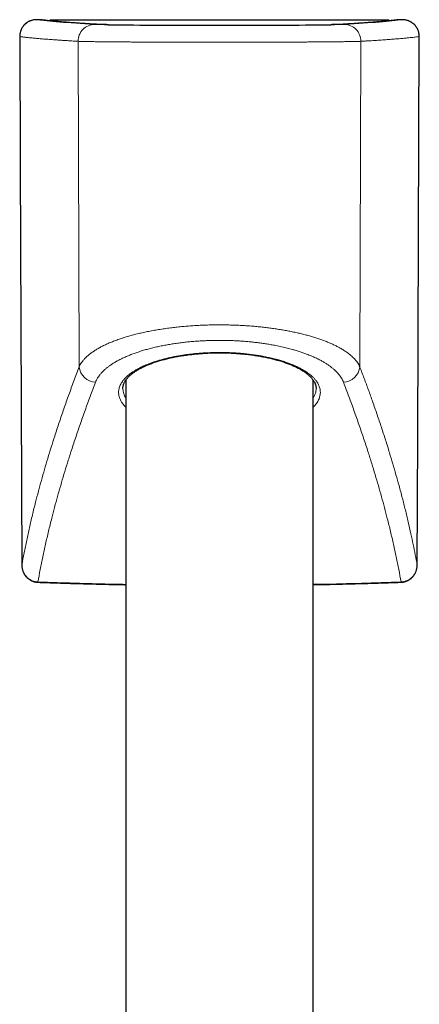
# Model space of a CAD drawing. Header units: millimetres. Extents: x 8 to 778, y 12 to 1829.
# Tile 319 of 334: x 388 to 426, y 1736 to 1829. Entities that reach past the tile are written whole.
import ezdxf

# ---------------------------------------------------------------- set-up
doc = ezdxf.new("R2010")
doc.units = ezdxf.units.MM

msp = doc.modelspace()

# ---------------------------------------------------------------- linework, layer by layer
at = {"color": 7, "linetype": 'Continuous', "lineweight": 30}
for p, q in [((389.316, 1829.067), (389.307, 1829.067)), ((389.33, 1829.068), (389.335, 1829.068)), ((389.649, 1829.065), (389.335, 1829.068)), ((422.698, 1829.023), (390.666, 1829.023)), ((424.029, 1829.068), (423.715, 1829.065)), ((424.034, 1829.068), (424.029, 1829.068)), ((387.701, 1827.466), (387.702, 1827.467)), ((425.663, 1827.466), (425.662, 1827.467)), ((397.782, 1794.827), (397.782, 1706.074)), ((415.582, 1504.838), (415.582, 1794.827)), ((397.511, 1794.042), (397.511, 1794.04))]:
    msp.add_line(p, q, dxfattribs=at)
at = {"color": 8, "linetype": 'Continuous', "lineweight": 0}
for p, q in [((389.642, 1829.065), (389.33, 1829.068)), ((422.698, 1829.023), (390.666, 1829.023)), ((424.034, 1829.068), (423.722, 1829.065)), ((395.123, 1828.621), (395.157, 1828.62)), ((418.241, 1828.621), (418.207, 1828.62)), ((393.25, 1827.015), (393.357, 1796.099)), ((420.115, 1827.015), (420.008, 1796.099)), ((387.904, 1777.247), (387.905, 1777.247)), ((425.461, 1777.247), (425.46, 1777.247))]:
    msp.add_line(p, q, dxfattribs=at)
at = {"color": 7, "linetype": 'Continuous', "lineweight": 30, "flags": 128}
for points in [[(387.701, 1827.466), (387.75, 1815.284), (387.904, 1777.247)], [(425.461, 1777.247), (425.51, 1789.428), (425.663, 1827.466)]]:
    msp.add_lwpolyline(points, dxfattribs=at)
at = {"color": 8, "linetype": 'Continuous', "lineweight": 0, "flags": 128}
for points in [[(387.702, 1827.467), (387.781, 1808.076), (387.905, 1777.247)], [(425.46, 1777.247), (425.538, 1796.637), (425.662, 1827.467)], [(389.43, 1775.622), (389.43, 1775.623), (389.431, 1775.634), (389.432, 1775.654)], [(423.934, 1775.622), (423.934, 1775.623), (423.934, 1775.634), (423.933, 1775.654)]]:
    msp.add_lwpolyline(points, dxfattribs=at)
at = {"color": 7, "linetype": 'Continuous', "lineweight": 30}
for centre, start, end in [((390.666, 1828.823), 90, 135.25937), ((422.698, 1828.823), 45.28565, 90)]:
    msp.add_arc(centre, 0.2, start, end, dxfattribs=at)
at = {"color": 8, "linetype": 'Continuous', "lineweight": 0}
for centre, radius, start, end in [((390.666, 1828.823), 0.2, 90.06142, 135.30228), ((422.698, 1828.823), 0.2, 44.71038, 89.9412), ((394.843, 1827.027), 1.593, 90.42972, 180.43401), ((418.521, 1827.027), 1.593, 359.56599, 89.57028), ((394.992, 1796.261), 1.643, 185.66105, 266.82198), ((418.373, 1796.261), 1.643, 273.17802, 354.33895)]:
    msp.add_arc(centre, radius, start, end, dxfattribs=at)
for centre, major_axis, ratio, start_param, end_param in [((958.038, 1829.374), (569.793, 0), 0.008727, 3.203333, 3.293793), ((958.038, 1829.375), (569.502, 0), 0.008727, 3.203941, 3.293838), ((958.038, 1829.441), (568.405, 0), 0.012218, 3.201892, 3.225471), ((-144.673, 1829.375), (569.502, 0), 0.008727, 6.13094, 6.220837), ((-144.673, 1829.374), (569.793, 0), 0.008727, 6.130985, 6.221445), ((-144.673, 1829.441), (568.405, 0), 0.012218, 6.199187, 6.222886), ((406.682, 1828.636), (11.989, 0), 0.008727, 3.293793, 6.130985), ((406.682, 1828.637), (11.694, 0), 0.008727, 3.293838, 3.583565), ((406.682, 1828.637), (11.694, 0), 0.008727, 5.841957, 6.13094)]:
    msp.add_ellipse(centre, major_axis=major_axis, ratio=ratio, start_param=start_param, end_param=end_param, dxfattribs=at)
at = {"color": 7, "linetype": 'Continuous', "lineweight": 30}
msp.add_ellipse((406.682, 1828.637), major_axis=(11.694, 0), ratio=0.008727, start_param=3.583565, end_param=5.841957, dxfattribs=at)
at = {"color": 8, "linetype": 'Continuous', "lineweight": 0}
for points, knots in [([(388.572, 1828.895), (388.53, 1828.872), (388.435, 1828.821), (388.299, 1828.722), (388.165, 1828.602), (388.046, 1828.468), (387.942, 1828.321), (387.856, 1828.163), (387.787, 1827.997), (387.738, 1827.824), (387.708, 1827.646), (387.704, 1827.526), (387.702, 1827.467)], [0, 0, 0, 0, 0.081725, 0.183638, 0.285875, 0.387788, 0.489713, 0.591962, 0.693887, 0.795817, 0.89807, 1, 1, 1, 1]), ([(424.793, 1828.895), (424.752, 1828.914), (424.672, 1828.951), (424.546, 1828.994), (424.418, 1829.028), (424.289, 1829.052), (424.161, 1829.066), (424.076, 1829.067), (424.034, 1829.068)], [0, 0, 0, 0, 0.1672286, 0.3344647, 0.5049781, 0.6754959, 0.8374196, 1, 1, 1, 1]), ([(425.662, 1827.467), (425.66, 1827.526), (425.657, 1827.646), (425.626, 1827.824), (425.577, 1827.997), (425.509, 1828.163), (425.422, 1828.321), (425.319, 1828.468), (425.199, 1828.602), (425.065, 1828.722), (424.929, 1828.821), (424.835, 1828.872), (424.793, 1828.895)], [0, 0, 0, 0, 0.1019295, 0.2041833, 0.3061127, 0.4080378, 0.5102871, 0.6122123, 0.7141251, 0.8163617, 0.9182748, 1, 1, 1, 1]), ([(393.25, 1827.015), (393.09, 1827.024), (392.77, 1827.043), (392.312, 1827.07), (391.871, 1827.098), (391.448, 1827.125), (391.083, 1827.15), (390.769, 1827.173), (390.502, 1827.192), (390.244, 1827.212), (389.995, 1827.231), (389.755, 1827.251), (389.524, 1827.27), (389.302, 1827.29), (389.088, 1827.309), (388.884, 1827.329), (388.688, 1827.349), (388.501, 1827.368), (388.323, 1827.388), (388.154, 1827.408), (387.994, 1827.427), (387.843, 1827.447), (387.749, 1827.46), (387.702, 1827.467)], [0, 0, 0, 0, 0.0613107, 0.1226224, 0.183934, 0.2452534, 0.3065727, 0.3498834, 0.3931941, 0.4365075, 0.4798209, 0.5231424, 0.566464, 0.6097882, 0.6531125, 0.6964666, 0.7398208, 0.7831776, 0.8265345, 0.8698995, 0.9132645, 0.9566323, 1, 1, 1, 1]), ([(420.115, 1827.015), (420.085, 1827.014), (420.027, 1827.011), (419.914, 1827.007), (419.781, 1827.003), (419.626, 1826.999), (419.451, 1826.995), (419.269, 1826.991), (419.087, 1826.988), (418.901, 1826.985), (418.695, 1826.982), (418.466, 1826.979), (418.205, 1826.975), (417.909, 1826.972), (417.572, 1826.968), (417.215, 1826.965), (416.871, 1826.962), (416.549, 1826.959), (416.242, 1826.957), (415.913, 1826.954), (415.56, 1826.952), (415.169, 1826.949), (414.739, 1826.947), (414.265, 1826.944), (413.776, 1826.942), (413.319, 1826.94), (412.899, 1826.938), (412.505, 1826.936), (412.09, 1826.935), (411.652, 1826.934), (411.176, 1826.932), (410.661, 1826.931), (410.103, 1826.93), (409.538, 1826.929), (408.971, 1826.928), (408.407, 1826.927), (407.811, 1826.927), (407.178, 1826.926), (406.511, 1826.926), (405.905, 1826.926), (405.361, 1826.927), (404.88, 1826.927), (404.375, 1826.928), (403.846, 1826.929), (403.294, 1826.93), (402.745, 1826.931), (402.2, 1826.932), (401.662, 1826.934), (401.132, 1826.935), (400.609, 1826.937), (400.099, 1826.939), (399.606, 1826.942), (399.128, 1826.944), (398.66, 1826.946), (398.205, 1826.949), (397.764, 1826.952), (397.337, 1826.955), (396.926, 1826.958), (396.566, 1826.961), (396.256, 1826.964), (395.979, 1826.966), (395.704, 1826.969), (395.431, 1826.972), (395.153, 1826.975), (394.875, 1826.979), (394.598, 1826.983), (394.343, 1826.987), (394.116, 1826.991), (393.917, 1826.995), (393.742, 1826.999), (393.588, 1827.003), (393.453, 1827.007), (393.338, 1827.011), (393.279, 1827.014), (393.25, 1827.015)], [0, 0, 0, 0, 0.013888, 0.027781, 0.041669, 0.055705, 0.069746, 0.083782, 0.094734, 0.105685, 0.117963, 0.130244, 0.142521, 0.15749, 0.172459, 0.187577, 0.202695, 0.213647, 0.224598, 0.236876, 0.249157, 0.261434, 0.276403, 0.291371, 0.30649, 0.321608, 0.332559, 0.34351, 0.355787, 0.368068, 0.380345, 0.395313, 0.410281, 0.425399, 0.440517, 0.455169, 0.469822, 0.48713, 0.504449, 0.521757, 0.53431, 0.546868, 0.559421, 0.574073, 0.588725, 0.60358, 0.618448, 0.633316, 0.64817, 0.663247, 0.678324, 0.692977, 0.707629, 0.722484, 0.737352, 0.752219, 0.767074, 0.782151, 0.797228, 0.80818, 0.819131, 0.831408, 0.843688, 0.855965, 0.870934, 0.885902, 0.90102, 0.916137, 0.930038, 0.943945, 0.957846, 0.971895, 0.98595, 1, 1, 1, 1]), ([(425.662, 1827.467), (425.609, 1827.459), (425.49, 1827.442), (425.285, 1827.416), (425.05, 1827.389), (424.796, 1827.361), (424.55, 1827.336), (424.317, 1827.313), (424.102, 1827.293), (423.877, 1827.273), (423.643, 1827.253), (423.4, 1827.234), (423.148, 1827.214), (422.886, 1827.194), (422.615, 1827.174), (422.335, 1827.154), (422.046, 1827.134), (421.747, 1827.114), (421.439, 1827.094), (421.122, 1827.075), (420.796, 1827.055), (420.461, 1827.035), (420.23, 1827.022), (420.115, 1827.015)], [0, 0, 0, 0, 0.049097, 0.110408, 0.17172, 0.233039, 0.294359, 0.338431, 0.382504, 0.426579, 0.470655, 0.514739, 0.558822, 0.602909, 0.646996, 0.691114, 0.735233, 0.779354, 0.823475, 0.867605, 0.911735, 0.955867, 1, 1, 1, 1]), ([(393.357, 1796.099), (393.388, 1796.167), (393.451, 1796.301), (393.578, 1796.501), (393.728, 1796.7), (393.905, 1796.898), (394.108, 1797.094), (394.338, 1797.289), (394.594, 1797.48), (394.874, 1797.666), (395.174, 1797.847), (395.496, 1798.021), (395.842, 1798.191), (396.214, 1798.358), (396.61, 1798.519), (397.032, 1798.676), (397.477, 1798.827), (397.932, 1798.967), (398.393, 1799.096), (398.859, 1799.216), (399.342, 1799.33), (399.844, 1799.437), (400.364, 1799.537), (400.903, 1799.63), (401.456, 1799.715), (402.004, 1799.789), (402.543, 1799.853), (403.073, 1799.908), (403.612, 1799.955), (404.16, 1799.995), (404.713, 1800.027), (405.272, 1800.052), (405.837, 1800.068), (406.393, 1800.076), (406.934, 1800.076), (407.464, 1800.069), (407.994, 1800.055), (408.525, 1800.033), (409.052, 1800.005), (409.578, 1799.969), (410.101, 1799.926), (410.614, 1799.876), (411.115, 1799.819), (411.605, 1799.757), (412.089, 1799.688), (412.565, 1799.612), (413.032, 1799.531), (413.491, 1799.442), (413.94, 1799.348), (414.38, 1799.246), (414.809, 1799.139), (415.226, 1799.026), (415.631, 1798.907), (416.022, 1798.782), (416.399, 1798.652), (416.76, 1798.516), (417.107, 1798.375), (417.442, 1798.228), (417.761, 1798.075), (418.084, 1797.906), (418.4, 1797.723), (418.706, 1797.525), (418.958, 1797.341), (419.165, 1797.173), (419.333, 1797.022), (419.497, 1796.857), (419.653, 1796.68), (419.795, 1796.488), (419.916, 1796.295), (419.977, 1796.165), (420.008, 1796.099)], [0, 0, 0, 0, 0.015681, 0.031361, 0.047193, 0.063025, 0.079085, 0.095145, 0.111367, 0.127588, 0.143344, 0.159099, 0.175023, 0.190948, 0.207128, 0.223309, 0.239673, 0.256038, 0.271073, 0.286109, 0.30131, 0.316511, 0.331963, 0.347415, 0.363046, 0.378677, 0.39275, 0.406823, 0.421103, 0.435397, 0.449691, 0.463971, 0.478483, 0.492994, 0.506411, 0.519828, 0.533428, 0.54704, 0.560651, 0.574251, 0.58805, 0.601849, 0.615172, 0.628496, 0.641989, 0.655493, 0.668997, 0.682491, 0.696167, 0.709843, 0.723599, 0.737356, 0.751282, 0.76522, 0.779158, 0.793085, 0.807193, 0.821302, 0.835863, 0.850424, 0.867604, 0.884793, 0.901974, 0.914413, 0.926855, 0.939294, 0.954434, 0.969575, 0.984787, 1, 1, 1, 1]), ([(418.464, 1794.621), (418.437, 1794.686), (418.384, 1794.816), (418.277, 1795.009), (418.151, 1795.201), (418.006, 1795.389), (417.844, 1795.571), (417.665, 1795.748), (417.468, 1795.923), (417.252, 1796.095), (417.016, 1796.265), (416.761, 1796.432), (416.486, 1796.595), (416.171, 1796.767), (415.81, 1796.944), (415.401, 1797.126), (415, 1797.286), (414.615, 1797.426), (414.253, 1797.547), (413.877, 1797.663), (413.455, 1797.783), (412.982, 1797.904), (412.457, 1798.025), (411.957, 1798.126), (411.488, 1798.211), (411.054, 1798.281), (410.613, 1798.345), (410.167, 1798.402), (409.717, 1798.452), (409.264, 1798.495), (408.806, 1798.53), (408.342, 1798.56), (407.871, 1798.582), (407.395, 1798.596), (406.917, 1798.604), (406.435, 1798.604), (405.948, 1798.596), (405.459, 1798.58), (404.972, 1798.557), (404.485, 1798.525), (403.998, 1798.486), (403.513, 1798.438), (403.034, 1798.382), (402.556, 1798.318), (402.079, 1798.245), (401.606, 1798.163), (401.139, 1798.073), (400.682, 1797.974), (400.232, 1797.867), (399.794, 1797.751), (399.368, 1797.628), (398.955, 1797.496), (398.557, 1797.358), (398.175, 1797.212), (397.809, 1797.059), (397.459, 1796.899), (397.126, 1796.731), (396.812, 1796.558), (396.517, 1796.377), (396.247, 1796.195), (396.002, 1796.01), (395.781, 1795.824), (395.58, 1795.633), (395.4, 1795.438), (395.24, 1795.239), (395.103, 1795.036), (394.987, 1794.83), (394.929, 1794.691), (394.9, 1794.621)], [0, 0, 0, 0, 0.015219, 0.030497, 0.045775, 0.061112, 0.075784, 0.090467, 0.105149, 0.119821, 0.134736, 0.149658, 0.164574, 0.179635, 0.198042, 0.21646, 0.234866, 0.24893, 0.263006, 0.277081, 0.291144, 0.308898, 0.326664, 0.344418, 0.357996, 0.371586, 0.385176, 0.398755, 0.412129, 0.425515, 0.4389, 0.452274, 0.465939, 0.479617, 0.493294, 0.506959, 0.520991, 0.535037, 0.549082, 0.563115, 0.577483, 0.591866, 0.60625, 0.620619, 0.635573, 0.650606, 0.665639, 0.680927, 0.696216, 0.711763, 0.72731, 0.742938, 0.758688, 0.774518, 0.790347, 0.806435, 0.822524, 0.838873, 0.855222, 0.871653, 0.887401, 0.903217, 0.919034, 0.935076, 0.951118, 0.967388, 0.983658, 1, 1, 1, 1]), ([(397.782, 1792.245), (397.74, 1792.288), (397.649, 1792.382), (397.513, 1792.548), (397.378, 1792.742), (397.261, 1792.957), (397.181, 1793.157), (397.132, 1793.341), (397.105, 1793.508), (397.096, 1793.677), (397.107, 1793.846), (397.136, 1794.016), (397.185, 1794.186), (397.253, 1794.356), (397.341, 1794.526), (397.45, 1794.696), (397.577, 1794.861), (397.722, 1795.023), (397.884, 1795.181), (398.065, 1795.337), (398.265, 1795.491), (398.486, 1795.643), (398.727, 1795.791), (398.987, 1795.937), (399.259, 1796.074), (399.539, 1796.203), (399.827, 1796.324), (400.13, 1796.441), (400.45, 1796.553), (400.786, 1796.661), (401.138, 1796.764), (401.506, 1796.861), (401.873, 1796.949), (402.237, 1797.027), (402.596, 1797.097), (402.965, 1797.162), (403.344, 1797.22), (403.734, 1797.273), (404.134, 1797.32), (404.541, 1797.36), (404.939, 1797.392), (405.327, 1797.417), (405.749, 1797.437), (406.22, 1797.451), (406.736, 1797.456), (407.213, 1797.45), (407.647, 1797.436), (408.03, 1797.418), (408.403, 1797.394), (408.809, 1797.362), (409.252, 1797.318), (409.729, 1797.261), (410.16, 1797.2), (410.547, 1797.137), (410.914, 1797.07), (411.296, 1796.992), (411.691, 1796.903), (411.944, 1796.838), (412.07, 1796.805)], [0, 0, 0, 0, 0.014524, 0.031721, 0.055019, 0.078334, 0.101633, 0.119399, 0.137165, 0.155165, 0.173242, 0.191319, 0.209652, 0.227985, 0.246583, 0.26518, 0.283864, 0.30191, 0.320039, 0.338168, 0.356578, 0.374988, 0.393692, 0.412396, 0.431198, 0.448496, 0.465802, 0.483099, 0.500711, 0.518323, 0.536234, 0.554144, 0.572155, 0.58823, 0.604313, 0.620388, 0.636752, 0.653117, 0.669781, 0.686454, 0.703117, 0.718156, 0.733195, 0.753619, 0.77406, 0.794484, 0.810102, 0.825721, 0.840366, 0.855011, 0.874871, 0.894748, 0.914609, 0.929769, 0.944929, 0.963282, 0.981647, 1, 1, 1, 1]), ([(387.905, 1777.247), (387.977, 1777.638), (388.121, 1778.419), (388.363, 1779.605), (388.624, 1780.803), (388.907, 1782.012), (389.193, 1783.165), (389.478, 1784.26), (389.76, 1785.295), (390.057, 1786.337), (390.366, 1787.387), (390.69, 1788.444), (391.051, 1789.582), (391.452, 1790.803), (391.898, 1792.11), (392.363, 1793.428), (392.848, 1794.756), (393.187, 1795.652), (393.357, 1796.099)], [0, 0, 0, 0, 0.066569, 0.13314, 0.199712, 0.266283, 0.332851, 0.388364, 0.443878, 0.499391, 0.554828, 0.610265, 0.665702, 0.73256, 0.79942, 0.866281, 0.933142, 1, 1, 1, 1]), ([(412.07, 1796.805), (412.218, 1796.764), (412.515, 1796.682), (412.935, 1796.547), (413.296, 1796.418), (413.603, 1796.297), (413.893, 1796.173), (414.195, 1796.031), (414.503, 1795.869), (414.765, 1795.714), (414.987, 1795.569), (415.176, 1795.433), (415.353, 1795.293), (415.535, 1795.132), (415.713, 1794.95), (415.88, 1794.746), (416.006, 1794.556), (416.1, 1794.381), (416.168, 1794.219), (416.219, 1794.055), (416.256, 1793.869), (416.27, 1793.663), (416.253, 1793.437), (416.206, 1793.229), (416.139, 1793.04), (416.059, 1792.87), (415.96, 1792.702), (415.842, 1792.536), (415.717, 1792.384), (415.623, 1792.288), (415.582, 1792.246)], [0, 0, 0, 0, 0.040578, 0.081191, 0.121771, 0.150675, 0.179579, 0.218719, 0.257887, 0.297029, 0.326855, 0.356681, 0.387561, 0.418441, 0.460266, 0.502121, 0.543947, 0.57583, 0.607714, 0.640372, 0.673031, 0.717307, 0.761615, 0.805891, 0.839685, 0.873478, 0.906835, 0.940339, 0.973843, 1, 1, 1, 1]), ([(420.008, 1796.099), (420.149, 1795.728), (420.431, 1794.985), (420.837, 1793.88), (421.247, 1792.736), (421.657, 1791.556), (422.066, 1790.341), (422.457, 1789.135), (422.817, 1787.984), (423.147, 1786.886), (423.451, 1785.839), (423.752, 1784.757), (424.05, 1783.639), (424.342, 1782.488), (424.615, 1781.347), (424.861, 1780.257), (425.081, 1779.218), (425.28, 1778.227), (425.4, 1777.574), (425.46, 1777.247)], [0, 0, 0, 0, 0.0554688, 0.110938, 0.1664068, 0.2288355, 0.2912653, 0.3536951, 0.4161238, 0.4716001, 0.5270768, 0.5825531, 0.6451229, 0.7076939, 0.7702649, 0.8328348, 0.8885564, 0.9442784, 1, 1, 1, 1]), ([(394.9, 1794.621), (394.731, 1794.172), (394.391, 1793.275), (393.906, 1791.944), (393.44, 1790.623), (392.995, 1789.314), (392.592, 1788.088), (392.23, 1786.944), (391.904, 1785.879), (391.593, 1784.822), (391.296, 1783.773), (391.013, 1782.734), (390.726, 1781.631), (390.438, 1780.468), (390.154, 1779.246), (389.891, 1778.036), (389.648, 1776.837), (389.504, 1776.048), (389.432, 1775.654)], [0, 0, 0, 0, 0.066569, 0.13314, 0.199711, 0.266282, 0.332851, 0.388363, 0.443876, 0.499388, 0.554827, 0.610266, 0.665704, 0.732562, 0.799422, 0.866282, 0.933142, 1, 1, 1, 1]), ([(423.933, 1775.654), (423.861, 1776.046), (423.717, 1776.832), (423.475, 1778.026), (423.214, 1779.23), (422.931, 1780.447), (422.645, 1781.606), (422.358, 1782.708), (422.075, 1783.749), (421.779, 1784.798), (421.468, 1785.854), (421.143, 1786.917), (420.781, 1788.062), (420.378, 1789.291), (419.93, 1790.606), (419.462, 1791.932), (418.976, 1793.269), (418.635, 1794.17), (418.464, 1794.621)], [0, 0, 0, 0, 0.0665676, 0.1331373, 0.1997079, 0.2662777, 0.3328453, 0.3883578, 0.4438707, 0.4993833, 0.5548185, 0.6102541, 0.6656894, 0.7325501, 0.7994129, 0.8662764, 0.9331393, 1, 1, 1, 1]), ([(397.511, 1794.04), (397.511, 1793.986), (397.511, 1793.86), (397.548, 1793.66), (397.615, 1793.443), (397.693, 1793.261), (397.76, 1793.152), (397.782, 1793.115)], [0, 0, 0, 0, 0.172879, 0.407236, 0.642261, 0.877615, 1, 1, 1, 1]), ([(415.582, 1793.111), (415.608, 1793.154), (415.676, 1793.271), (415.758, 1793.464), (415.823, 1793.69), (415.855, 1793.881), (415.853, 1793.997), (415.853, 1794.038)], [0, 0, 0, 0, 0.142846, 0.384267, 0.626405, 0.86891, 1, 1, 1, 1]), ([(387.905, 1777.247), (387.908, 1777.186), (387.913, 1777.065), (387.946, 1776.888), (387.996, 1776.716), (388.064, 1776.554), (388.149, 1776.4), (388.248, 1776.259), (388.361, 1776.13), (388.487, 1776.014), (388.625, 1775.912), (388.772, 1775.825), (388.929, 1775.755), (389.092, 1775.702), (389.26, 1775.666), (389.375, 1775.658), (389.432, 1775.654)], [0, 0, 0, 0, 0.075081, 0.150161, 0.222719, 0.295488, 0.36804, 0.438298, 0.508756, 0.579008, 0.648955, 0.719107, 0.78905, 0.859296, 0.929754, 1, 1, 1, 1]), ([(423.933, 1775.654), (424.004, 1775.659), (424.118, 1775.668), (424.272, 1775.704), (424.399, 1775.743), (424.523, 1775.793), (424.644, 1775.855), (424.76, 1775.927), (424.871, 1776.01), (424.975, 1776.103), (425.072, 1776.206), (425.159, 1776.317), (425.236, 1776.436), (425.303, 1776.563), (425.359, 1776.694), (425.402, 1776.828), (425.434, 1776.964), (425.454, 1777.104), (425.458, 1777.199), (425.46, 1777.247)], [0, 0, 0, 0, 0.086975, 0.140718, 0.194461, 0.249785, 0.305109, 0.361338, 0.417567, 0.47557, 0.533573, 0.591272, 0.648972, 0.70851, 0.768049, 0.825181, 0.882313, 0.941156, 1, 1, 1, 1]), ([(389.432, 1775.654), (390.24, 1775.625), (391.857, 1775.569), (394.283, 1775.5), (396.258, 1775.452), (397.425, 1775.431), (397.782, 1775.425)], [0, 0, 0, 0, 0.290506, 0.581011, 0.871547, 1, 1, 1, 1]), ([(415.582, 1775.426), (415.851, 1775.43), (417.378, 1775.454), (420.161, 1775.526), (422.676, 1775.611), (423.933, 1775.654)], [0, 0, 0, 0, 0.096533, 0.548266, 1, 1, 1, 1])]:
    msp.add_open_spline(points, degree=3, knots=knots, dxfattribs=at)
at = {"color": 7, "linetype": 'Continuous', "lineweight": 30}
for points, knots in [([(388.58, 1828.897), (388.568, 1828.892), (388.523, 1828.87), (388.447, 1828.825), (388.353, 1828.762), (388.264, 1828.692), (388.181, 1828.616), (388.104, 1828.535), (388.033, 1828.449), (387.969, 1828.36), (387.911, 1828.265), (387.86, 1828.167), (387.815, 1828.064), (387.777, 1827.958), (387.747, 1827.849), (387.724, 1827.738), (387.709, 1827.626), (387.702, 1827.535), (387.703, 1827.482), (387.703, 1827.466)], [0, 0, 0, 0, 0.02154, 0.085621, 0.14964, 0.213522, 0.277205, 0.340664, 0.403249, 0.465245, 0.52769, 0.590571, 0.653857, 0.717494, 0.781408, 0.84551, 0.909674, 0.973801, 1, 1, 1, 1]), ([(389.33, 1829.068), (389.276, 1829.066), (389.167, 1829.064), (389.003, 1829.041), (388.84, 1829.002), (388.696, 1828.953), (388.608, 1828.912), (388.572, 1828.895)], [0, 0, 0, 0, 0.208978, 0.419373, 0.634357, 0.850995, 1, 1, 1, 1]), ([(388.579, 1828.898), (388.578, 1828.898), (388.575, 1828.897), (388.573, 1828.896), (388.572, 1828.895)], [0, 0, 0, 0, 0.656882, 1, 1, 1, 1]), ([(388.837, 1828.998), (388.829, 1828.996), (388.783, 1828.984), (388.702, 1828.954), (388.625, 1828.923), (388.585, 1828.903), (388.581, 1828.9)], [0, 0, 0, 0, 0.094175, 0.523434, 0.943044, 1, 1, 1, 1]), ([(389.307, 1829.067), (389.295, 1829.067), (389.251, 1829.068), (389.206, 1829.064), (389.172, 1829.061)], [0, 0, 0, 0, 0.255708, 1, 1, 1, 1]), ([(389.642, 1829.065), (389.644, 1829.065), (389.671, 1829.065), (389.698, 1829.062), (389.723, 1829.059)], [0, 0, 0, 0, 0.065825, 1, 1, 1, 1]), ([(395.157, 1828.62), (395.101, 1828.623), (394.939, 1828.633), (394.677, 1828.648), (394.374, 1828.666), (394.078, 1828.684), (393.79, 1828.702), (393.51, 1828.721), (393.238, 1828.739), (392.974, 1828.757), (392.718, 1828.775), (392.47, 1828.793), (392.229, 1828.811), (391.997, 1828.829), (391.773, 1828.848), (391.556, 1828.866), (391.348, 1828.884), (391.147, 1828.902), (390.955, 1828.92), (390.771, 1828.938), (390.595, 1828.956), (390.427, 1828.973), (390.267, 1828.991), (390.115, 1829.009), (389.972, 1829.027), (389.841, 1829.043), (389.761, 1829.054), (389.723, 1829.06)], [0, 0, 0, 0, 0.021745, 0.062952, 0.104153, 0.145344, 0.186526, 0.227696, 0.268853, 0.309997, 0.351126, 0.392237, 0.433328, 0.474398, 0.515442, 0.556458, 0.597441, 0.638388, 0.679291, 0.720145, 0.760941, 0.801669, 0.842319, 0.882874, 0.923318, 0.963629, 1, 1, 1, 1]), ([(423.641, 1829.06), (423.629, 1829.058), (423.576, 1829.051), (423.477, 1829.037), (423.34, 1829.02), (423.195, 1829.003), (423.041, 1828.985), (422.879, 1828.967), (422.709, 1828.949), (422.531, 1828.932), (422.344, 1828.914), (422.15, 1828.896), (421.947, 1828.878), (421.736, 1828.86), (421.517, 1828.841), (421.291, 1828.823), (421.056, 1828.805), (420.813, 1828.787), (420.563, 1828.769), (420.304, 1828.751), (420.038, 1828.733), (419.763, 1828.715), (419.481, 1828.696), (419.191, 1828.678), (418.893, 1828.66), (418.592, 1828.642), (418.362, 1828.629), (418.234, 1828.622), (418.207, 1828.62)], [0, 0, 0, 0, 0.011723, 0.051613, 0.091649, 0.131863, 0.172227, 0.212714, 0.253305, 0.293984, 0.334737, 0.375555, 0.416426, 0.457345, 0.498305, 0.5393, 0.580326, 0.621379, 0.662457, 0.703555, 0.744672, 0.785806, 0.826955, 0.868117, 0.909291, 0.950475, 0.989511, 1, 1, 1, 1]), ([(423.722, 1829.065), (423.721, 1829.065), (423.693, 1829.065), (423.666, 1829.062), (423.641, 1829.059)], [0, 0, 0, 0, 0.065701, 1, 1, 1, 1]), ([(424.784, 1828.9), (424.776, 1828.903), (424.736, 1828.924), (424.66, 1828.954), (424.555, 1828.991), (424.446, 1829.022), (424.333, 1829.045), (424.219, 1829.06), (424.128, 1829.067), (424.075, 1829.067), (424.061, 1829.067)], [0, 0, 0, 0, 0.033185, 0.177186, 0.324172, 0.476731, 0.631362, 0.786085, 0.941266, 1, 1, 1, 1]), ([(425.662, 1827.466), (425.662, 1827.493), (425.661, 1827.557), (425.652, 1827.658), (425.635, 1827.769), (425.61, 1827.879), (425.578, 1827.987), (425.538, 1828.093), (425.49, 1828.196), (425.436, 1828.295), (425.375, 1828.39), (425.307, 1828.48), (425.234, 1828.564), (425.156, 1828.642), (425.072, 1828.715), (424.984, 1828.781), (424.89, 1828.841), (424.823, 1828.88), (424.787, 1828.897), (424.785, 1828.898)], [0, 0, 0, 0, 0.045515, 0.108567, 0.171981, 0.235701, 0.299652, 0.363732, 0.427824, 0.491834, 0.555675, 0.61928, 0.682516, 0.744623, 0.806823, 0.869419, 0.932406, 0.995758, 1, 1, 1, 1]), ([(424.793, 1828.895), (424.792, 1828.896), (424.79, 1828.897), (424.787, 1828.898), (424.785, 1828.898)], [0, 0, 0, 0, 0.343658, 1, 1, 1, 1]), ([(396.123, 1828.593), (396.086, 1828.594), (396.006, 1828.595), (395.893, 1828.597), (395.782, 1828.6), (395.679, 1828.602), (395.583, 1828.605), (395.495, 1828.607), (395.415, 1828.609), (395.343, 1828.612), (395.279, 1828.614), (395.224, 1828.617), (395.184, 1828.619), (395.164, 1828.62), (395.157, 1828.62)], [0, 0, 0, 0, 0.078276, 0.167378, 0.256374, 0.345233, 0.433913, 0.522357, 0.610479, 0.698159, 0.785209, 0.871344, 0.95611, 1, 1, 1, 1]), ([(418.207, 1828.62), (418.2, 1828.62), (418.18, 1828.619), (418.141, 1828.617), (418.088, 1828.614), (418.027, 1828.612), (417.957, 1828.61), (417.878, 1828.607), (417.792, 1828.605), (417.698, 1828.602), (417.596, 1828.6), (417.486, 1828.598), (417.37, 1828.595), (417.287, 1828.594), (417.246, 1828.593)], [0, 0, 0, 0, 0.047184, 0.128091, 0.211074, 0.296061, 0.38239, 0.469633, 0.557513, 0.645844, 0.734502, 0.823402, 0.912484, 1, 1, 1, 1]), ([(397.508, 1794.042), (397.508, 1794.065), (397.509, 1794.12), (397.518, 1794.206), (397.536, 1794.299), (397.561, 1794.392), (397.594, 1794.485), (397.633, 1794.576), (397.68, 1794.667), (397.734, 1794.758), (397.795, 1794.848), (397.863, 1794.938), (397.937, 1795.027), (398.019, 1795.116), (398.108, 1795.205), (398.204, 1795.294), (398.306, 1795.381), (398.414, 1795.467), (398.53, 1795.553), (398.653, 1795.638), (398.782, 1795.722), (398.919, 1795.805), (399.062, 1795.888), (399.211, 1795.968), (399.366, 1796.047), (399.528, 1796.125), (399.696, 1796.201), (399.87, 1796.276), (400.05, 1796.349), (400.235, 1796.42), (400.424, 1796.489), (400.618, 1796.555), (400.818, 1796.62), (401.023, 1796.683), (401.233, 1796.743), (401.447, 1796.801), (401.666, 1796.857), (401.889, 1796.91), (402.115, 1796.961), (402.345, 1797.01), (402.578, 1797.056), (402.815, 1797.099), (403.055, 1797.14), (403.297, 1797.178), (403.541, 1797.213), (403.788, 1797.246), (404.038, 1797.276), (404.29, 1797.303), (404.545, 1797.328), (404.8, 1797.35), (405.057, 1797.369), (405.315, 1797.385), (405.573, 1797.399), (405.832, 1797.409), (406.092, 1797.417), (406.352, 1797.422), (406.612, 1797.424), (406.872, 1797.423), (407.133, 1797.42), (407.394, 1797.414), (407.653, 1797.405), (407.912, 1797.393), (408.171, 1797.378), (408.429, 1797.36), (408.685, 1797.34), (408.938, 1797.317), (409.189, 1797.291), (409.438, 1797.263), (409.685, 1797.232), (409.931, 1797.198), (410.174, 1797.162), (410.414, 1797.122), (410.626, 1797.085), (410.757, 1797.061), (410.81, 1797.051)], [0, 0, 0, 0, 0.012753, 0.029687, 0.046343, 0.06294, 0.079134, 0.094929, 0.11038, 0.125559, 0.140759, 0.155392, 0.170019, 0.184611, 0.199138, 0.213566, 0.227886, 0.241775, 0.256026, 0.270207, 0.284344, 0.298458, 0.312572, 0.326693, 0.340631, 0.354611, 0.36865, 0.382702, 0.396709, 0.410628, 0.424453, 0.438163, 0.452025, 0.465834, 0.47961, 0.493371, 0.507137, 0.520891, 0.534506, 0.548122, 0.561747, 0.575355, 0.588925, 0.602439, 0.615893, 0.629347, 0.642826, 0.656304, 0.66977, 0.683217, 0.696636, 0.710017, 0.723328, 0.736664, 0.749967, 0.763257, 0.776553, 0.789866, 0.803214, 0.816619, 0.829859, 0.843212, 0.856629, 0.87007, 0.883488, 0.896838, 0.910095, 0.923449, 0.936888, 0.950335, 0.963799, 0.977296, 0.990841, 1, 1, 1, 1]), ([(410.81, 1797.051), (410.851, 1797.043), (410.97, 1797.02), (411.164, 1796.98), (411.391, 1796.93), (411.613, 1796.878), (411.831, 1796.824), (412.045, 1796.767), (412.256, 1796.708), (412.462, 1796.646), (412.663, 1796.583), (412.86, 1796.517), (413.052, 1796.449), (413.239, 1796.379), (413.421, 1796.307), (413.596, 1796.233), (413.765, 1796.158), (413.928, 1796.082), (414.085, 1796.004), (414.236, 1795.924), (414.381, 1795.843), (414.52, 1795.761), (414.653, 1795.677), (414.778, 1795.592), (414.897, 1795.507), (415.009, 1795.421), (415.114, 1795.334), (415.212, 1795.247), (415.303, 1795.159), (415.387, 1795.072), (415.463, 1794.985), (415.533, 1794.898), (415.596, 1794.81), (415.652, 1794.722), (415.702, 1794.633), (415.745, 1794.545), (415.781, 1794.455), (415.81, 1794.366), (415.833, 1794.275), (415.848, 1794.184), (415.856, 1794.105), (415.856, 1794.056), (415.856, 1794.038)], [0, 0, 0, 0, 0.0128086, 0.0370233, 0.0612043, 0.0854013, 0.1096397, 0.1339531, 0.1583752, 0.1829387, 0.2073465, 0.2319684, 0.2567417, 0.2815997, 0.3064713, 0.3312606, 0.3558995, 0.3805953, 0.4055114, 0.4304416, 0.4554107, 0.4804523, 0.5056012, 0.5308876, 0.5558583, 0.5811425, 0.6065176, 0.6319521, 0.6574151, 0.6828779, 0.7083188, 0.7337085, 0.7596898, 0.7859783, 0.8126123, 0.8396362, 0.8671015, 0.8950627, 0.9235677, 0.9526391, 0.9822456, 1, 1, 1, 1]), ([(387.907, 1777.247), (387.907, 1777.223), (387.907, 1777.16), (387.916, 1777.059), (387.933, 1776.944), (387.958, 1776.83), (387.991, 1776.718), (388.032, 1776.609), (388.079, 1776.503), (388.134, 1776.402), (388.195, 1776.305), (388.262, 1776.214), (388.335, 1776.129), (388.413, 1776.05), (388.497, 1775.976), (388.586, 1775.908), (388.68, 1775.846), (388.778, 1775.791), (388.879, 1775.744), (388.983, 1775.703), (389.089, 1775.671), (389.196, 1775.647), (389.304, 1775.631), (389.382, 1775.623), (389.425, 1775.623), (389.431, 1775.622)], [0, 0, 0, 0, 0.0290402, 0.0762848, 0.1236577, 0.1710486, 0.2183724, 0.2655496, 0.312512, 0.3592064, 0.4055981, 0.4516721, 0.4973454, 0.5422873, 0.5873784, 0.6327738, 0.6783646, 0.723998, 0.7695532, 0.8149256, 0.8598451, 0.9038935, 0.948384, 0.9930604, 1, 1, 1, 1]), ([(423.934, 1775.623), (423.965, 1775.624), (424.034, 1775.627), (424.138, 1775.642), (424.247, 1775.664), (424.353, 1775.694), (424.456, 1775.731), (424.556, 1775.776), (424.653, 1775.827), (424.747, 1775.886), (424.837, 1775.951), (424.923, 1776.023), (425.003, 1776.101), (425.078, 1776.184), (425.146, 1776.272), (425.208, 1776.365), (425.264, 1776.461), (425.313, 1776.562), (425.356, 1776.667), (425.392, 1776.775), (425.42, 1776.886), (425.442, 1776.999), (425.454, 1777.114), (425.46, 1777.197), (425.459, 1777.241), (425.459, 1777.247)], [0, 0, 0, 0, 0.038059, 0.083193, 0.128249, 0.173033, 0.217217, 0.261673, 0.306384, 0.351339, 0.396511, 0.441863, 0.487353, 0.532922, 0.578068, 0.623049, 0.668284, 0.713809, 0.759647, 0.805806, 0.852275, 0.899029, 0.946026, 0.993213, 1, 1, 1, 1]), ([(389.43, 1775.623), (389.583, 1775.617), (390.378, 1775.587), (391.817, 1775.54), (393.748, 1775.483), (395.679, 1775.435), (397.023, 1775.405), (397.725, 1775.393), (397.782, 1775.392)], [0, 0, 0, 0, 0.054691, 0.285832, 0.516987, 0.748154, 0.979332, 1, 1, 1, 1]), ([(415.582, 1775.393), (416.03, 1775.401), (417.121, 1775.422), (418.857, 1775.463), (420.787, 1775.517), (422.48, 1775.57), (423.529, 1775.608), (423.934, 1775.623)], [0, 0, 0, 0, 0.1608, 0.391993, 0.623177, 0.854352, 1, 1, 1, 1])]:
    msp.add_open_spline(points, degree=3, knots=knots, dxfattribs=at)

doc.saveas('drawing.dxf')
